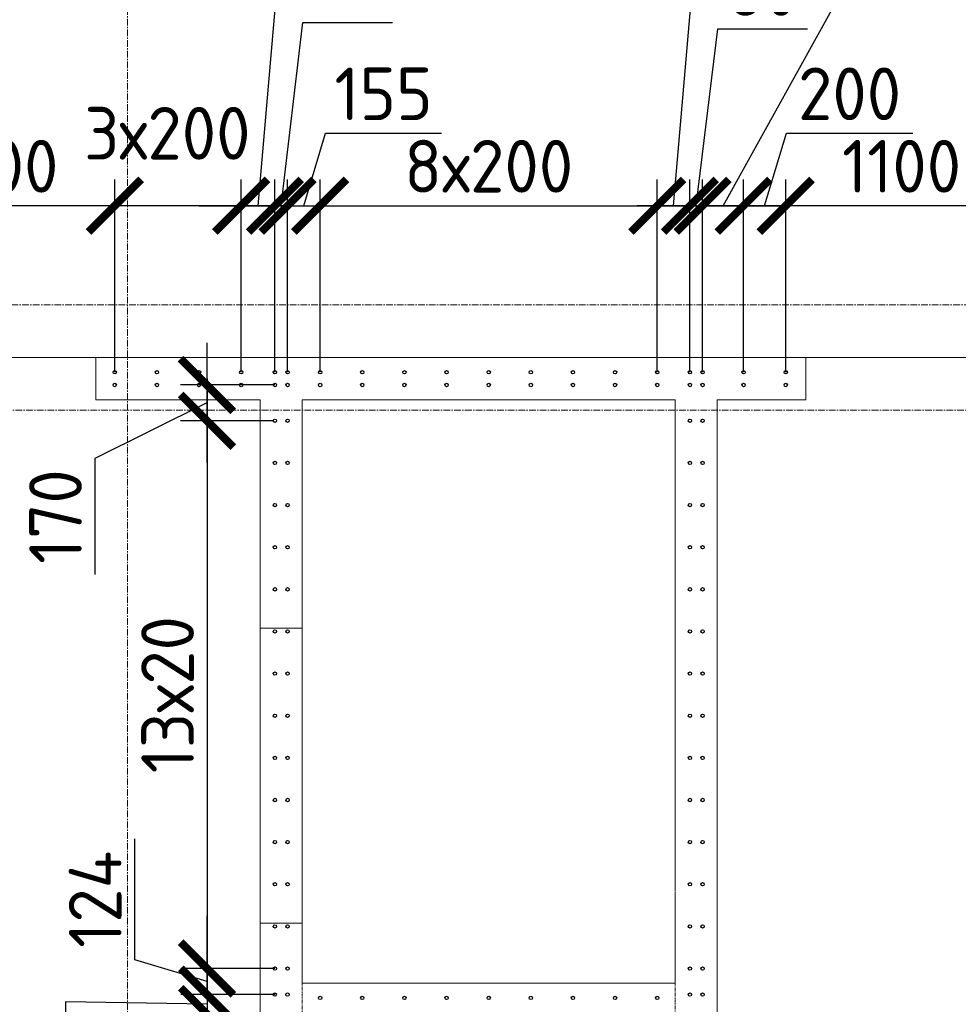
# Model space of a CAD drawing. Header units: millimetres. Extents: x 376598 to 1249954, y -318491 to -22134.
# Tile 415 of 444: x 1216884 to 1221339, y -219907 to -215233. Entities that reach past the tile are written whole.
import ezdxf

# ---------------------------------------------------------------- set-up
doc = ezdxf.new("R2010")
doc.units = ezdxf.units.MM
for name, pattern in [('01 Штриховая _4 мм_', [6, 3.5, -2.5]), ('______5', [1100, 800, -100, 100, -100]), ('HIDDEN2', [4.7625, 3.175, -1.5875]), ('осевая', [50.8, 31.75, -6.35, 6.35, -6.35])]:
    doc.linetypes.add(name, pattern=pattern)
for name, color, linetype, lineweight in [('1 Стены', 3, 'Continuous', 30), ('Оси', 40, '______5', 18), ('РАЗМЕРЫ', 1, 'Continuous', 9), ('СТЕНЫ', 3, 'Continuous', 30)]:
    doc.layers.add(name, color=color, linetype=linetype, lineweight=lineweight)
doc.styles.add('GOST-2.304_Type-B', font='GOST_Common.ttf')
doc.dimstyles.new('СПДС', dxfattribs={"dimscale": 100, "dimtxt": 2.5, "dimasz": 2.5, "dimexe": 1.25, "dimexo": 0, "dimtad": 1, "dimdec": 0, "dimtxsty": 'GOST-2.304_Type-B', "dimblk": 'ARCHTICK', "dimcen": 2.5, "dimdle": 2, "dimadec": 0, "dimazin": 2, "dimtfac": 0.75, "dimtdec": 0, "dimtmove": 1, "dimatfit": 3, "dimfxl": 1, "dimtolj": 1, "dimarcsym": 1})

# ---------------------------------------------------------------- blocks, each defined once
blk = doc.blocks.new('оси 2.2-2.3')
at = {"layer": 'Оси', "color": 16, "linetype": 'осевая', "lineweight": 0, "transparency": 33554687}
for p, q in [((495854.9, -104267.9), (495854.9, -134893.5)), ((468076.3, -109995.4), (524372.9, -109995.4)), ((468653.8, -110495.4), (523696.4, -110495.4))]:
    blk.add_line(p, q, dxfattribs=at)
blk = doc.blocks.new('стены тп')
at = {"layer": '1 Стены', "color": 252, "linetype": 'HIDDEN2', "lineweight": 0, "true_color": 0x939598}
for p, q in [((883840.6, -191475.6), (883840.6, -191275.6)), ((887210.6, -191275.6), (883840.6, -191275.6)), ((887210.6, -191275.6), (887210.6, -191475.6)), ((883840.6, -191475.6), (884620.3, -191475.6)), ((884620.3, -191475.6), (884620.3, -198025.6)), ((884820.3, -191475.6), (886590.6, -191475.6)), ((884820.3, -194245.6), (884820.3, -191475.6)), ((886590.6, -191475.6), (886590.6, -194245.6)), ((886790.6, -191475.6), (887210.6, -191475.6)), ((886790.6, -197125.6), (886790.6, -191475.6)), ((886590.6, -194245.6), (884820.3, -194245.6))]:
    blk.add_line(p, q, dxfattribs=at)
blk = doc.blocks.new('_ArchTick')
at = {"color": 0, "linetype": 'ByBlock', "const_width": 0.15}
blk.add_lwpolyline([(-0.5, -0.5), (0.5, 0.5)], dxfattribs=at)
blk = doc.blocks.new('*D3282')
at = {"layer": 'DEFPOINTS', "color": 0, "lineweight": 0, "transparency": 16777216}
for p in [(1218095, -216116.3), (1217935, -216906.8, -360), (1218095, -216906.8, -360)]:
    blk.add_point(p, dxfattribs=at)
at = {"layer": 'РАЗМЕРЫ', "color": 0, "lineweight": -2, "transparency": 16777216}
for p, q in [((1218015, -216116.3), (1218118.1, -214931.9)), ((1218118.1, -214931.9), (1218668.1, -214931.9)), ((1217935, -216906.8), (1217935, -215991.3)), ((1218095, -216906.8), (1218095, -215991.3)), ((1217735, -216116.3), (1218295, -216116.3))]:
    blk.add_line(p, q, dxfattribs=at)
at = {"layer": 'РАЗМЕРЫ', "color": 0, "lineweight": -2, "transparency": 16777216, "xscale": 250, "yscale": 250, "zscale": 250, "rotation": 180}
blk.add_blockref('_ArchTick', (1217935, -216116.3), dxfattribs=at)
at = {"layer": 'РАЗМЕРЫ', "color": 0, "lineweight": -2, "transparency": 16777216, "xscale": 250, "yscale": 250, "zscale": 250}
blk.add_blockref('_ArchTick', (1218095, -216116.3), dxfattribs=at)
at = {"layer": 'РАЗМЕРЫ', "color": 0, "lineweight": 0, "transparency": 16777216, "insert": (1218393.1, -214744.4), "char_height": 250, "attachment_point": 5, "style": 'GOST-2.304_Type-B'}
blk.add_mtext('\\A1;160', dxfattribs=at)
blk = doc.blocks.new('*D3283')
at = {"layer": 'DEFPOINTS', "color": 0, "lineweight": 0, "transparency": 16777216}
for p in [(1218155.3, -216116.3), (1218095, -216906.8, -360), (1218155.3, -216906.8, -360)]:
    blk.add_point(p, dxfattribs=at)
at = {"layer": 'РАЗМЕРЫ', "color": 0, "lineweight": -2, "transparency": 16777216}
for p, q in [((1218125.2, -216116.3), (1218228.3, -215246.9)), ((1218228.3, -215246.9), (1218653.3, -215246.9)), ((1218095, -216906.8), (1218095, -215991.3)), ((1218155.3, -216906.8), (1218155.3, -215991.3)), ((1218095, -216116.3), (1217845, -216116.3)), ((1218095, -216116.3), (1218155.3, -216116.3)), ((1218095, -216116.3), (1218155.3, -216116.3)), ((1218155.3, -216116.3), (1218405.3, -216116.3))]:
    blk.add_line(p, q, dxfattribs=at)
at = {"layer": 'РАЗМЕРЫ', "color": 0, "lineweight": -2, "transparency": 16777216, "xscale": 250, "yscale": 250, "zscale": 250}
blk.add_blockref('_ArchTick', (1218095, -216116.3), dxfattribs=at)
at = {"layer": 'РАЗМЕРЫ', "color": 0, "lineweight": -2, "transparency": 16777216, "xscale": 250, "yscale": 250, "zscale": 250, "rotation": 180}
blk.add_blockref('_ArchTick', (1218155.3, -216116.3), dxfattribs=at)
at = {"layer": 'РАЗМЕРЫ', "color": 0, "lineweight": 0, "transparency": 16777216, "insert": (1218440.8, -215059.4), "char_height": 250, "attachment_point": 5, "style": 'GOST-2.304_Type-B'}
blk.add_mtext('\\A1;60', dxfattribs=at)
blk = doc.blocks.new('*D3293')
at = {"layer": 'DEFPOINTS', "color": 0, "lineweight": 0, "transparency": 16777216}
for p in [(1218310, -216116.3), (1218155.3, -216906.8, -360), (1218310, -216906.8, -360)]:
    blk.add_point(p, dxfattribs=at)
at = {"layer": 'РАЗМЕРЫ', "color": 0, "lineweight": -2, "transparency": 16777216}
for p, q in [((1218232.7, -216116.3), (1218335.8, -215772.5)), ((1218335.8, -215772.5), (1218885.8, -215772.5)), ((1218155.3, -216906.8), (1218155.3, -215991.3)), ((1218310, -216906.8), (1218310, -215991.3)), ((1217955.3, -216116.3), (1218510, -216116.3))]:
    blk.add_line(p, q, dxfattribs=at)
at = {"layer": 'РАЗМЕРЫ', "color": 0, "lineweight": -2, "transparency": 16777216, "xscale": 250, "yscale": 250, "zscale": 250, "rotation": 180}
blk.add_blockref('_ArchTick', (1218155.3, -216116.3), dxfattribs=at)
at = {"layer": 'РАЗМЕРЫ', "color": 0, "lineweight": -2, "transparency": 16777216, "xscale": 250, "yscale": 250, "zscale": 250}
blk.add_blockref('_ArchTick', (1218310, -216116.3), dxfattribs=at)
at = {"layer": 'РАЗМЕРЫ', "color": 0, "lineweight": 0, "transparency": 16777216, "insert": (1218610.8, -215585), "char_height": 250, "attachment_point": 5, "style": 'GOST-2.304_Type-B'}
blk.add_mtext('\\A1;155', dxfattribs=at)
blk = doc.blocks.new('*D3294')
at = {"layer": 'DEFPOINTS', "color": 0, "lineweight": 0, "transparency": 16777216}
for p in [(1219910, -216116.3), (1218310, -216906.8, -360), (1219910, -216906.8, -360)]:
    blk.add_point(p, dxfattribs=at)
at = {"layer": 'РАЗМЕРЫ', "color": 0, "lineweight": -2, "transparency": 16777216}
for p, q in [((1218310, -216906.8), (1218310, -215991.3)), ((1219910, -216906.8), (1219910, -215991.3)), ((1218110, -216116.3), (1220110, -216116.3))]:
    blk.add_line(p, q, dxfattribs=at)
at = {"layer": 'РАЗМЕРЫ', "color": 0, "lineweight": -2, "transparency": 16777216, "xscale": 250, "yscale": 250, "zscale": 250, "rotation": 180}
blk.add_blockref('_ArchTick', (1218310, -216116.3), dxfattribs=at)
at = {"layer": 'РАЗМЕРЫ', "color": 0, "lineweight": -2, "transparency": 16777216, "xscale": 250, "yscale": 250, "zscale": 250}
blk.add_blockref('_ArchTick', (1219910, -216116.3), dxfattribs=at)
at = {"layer": 'РАЗМЕРЫ', "color": 0, "lineweight": 0, "transparency": 16777216, "insert": (1219110, -215928.8), "char_height": 250, "attachment_point": 5, "style": 'GOST-2.304_Type-B'}
blk.add_mtext('\\A1;8х200', dxfattribs=at)
blk = doc.blocks.new('*D3295')
at = {"layer": 'DEFPOINTS', "color": 0, "lineweight": 0, "transparency": 16777216}
for p in [(1220065, -216116.3), (1219910, -216906.8, -360), (1220065, -216906.8, -360)]:
    blk.add_point(p, dxfattribs=at)
at = {"layer": 'РАЗМЕРЫ', "color": 0, "lineweight": -2, "transparency": 16777216}
for p, q in [((1219987.5, -216116.3), (1220090.6, -214927.8)), ((1220090.6, -214927.8), (1220640.6, -214927.8)), ((1219910, -216906.8), (1219910, -215991.3)), ((1220065, -216906.8), (1220065, -215991.3)), ((1219710, -216116.3), (1220265, -216116.3))]:
    blk.add_line(p, q, dxfattribs=at)
at = {"layer": 'РАЗМЕРЫ', "color": 0, "lineweight": -2, "transparency": 16777216, "xscale": 250, "yscale": 250, "zscale": 250, "rotation": 180}
blk.add_blockref('_ArchTick', (1219910, -216116.3), dxfattribs=at)
at = {"layer": 'РАЗМЕРЫ', "color": 0, "lineweight": -2, "transparency": 16777216, "xscale": 250, "yscale": 250, "zscale": 250}
blk.add_blockref('_ArchTick', (1220065, -216116.3), dxfattribs=at)
at = {"layer": 'РАЗМЕРЫ', "color": 0, "lineweight": 0, "transparency": 16777216, "insert": (1220365.6, -214740.3), "char_height": 250, "attachment_point": 5, "style": 'GOST-2.304_Type-B'}
blk.add_mtext('\\A1;155', dxfattribs=at)
blk = doc.blocks.new('*D3296')
at = {"layer": 'DEFPOINTS', "color": 0, "lineweight": 0, "transparency": 16777216}
for p in [(1220125.3, -216116.3), (1220065, -216906.8, -360), (1220125.3, -216906.8, -360)]:
    blk.add_point(p, dxfattribs=at)
at = {"layer": 'РАЗМЕРЫ', "color": 0, "lineweight": -2, "transparency": 16777216}
for p, q in [((1220095.2, -216116.3), (1220198.3, -215276.9)), ((1220198.3, -215276.9), (1220623.3, -215276.9)), ((1220065, -216906.8), (1220065, -215991.3)), ((1220125.3, -216906.8), (1220125.3, -215991.3)), ((1220065, -216116.3), (1219815, -216116.3)), ((1220065, -216116.3), (1220125.3, -216116.3)), ((1220065, -216116.3), (1220125.3, -216116.3)), ((1220125.3, -216116.3), (1220375.3, -216116.3))]:
    blk.add_line(p, q, dxfattribs=at)
at = {"layer": 'РАЗМЕРЫ', "color": 0, "lineweight": -2, "transparency": 16777216, "xscale": 250, "yscale": 250, "zscale": 250}
blk.add_blockref('_ArchTick', (1220065, -216116.3), dxfattribs=at)
at = {"layer": 'РАЗМЕРЫ', "color": 0, "lineweight": -2, "transparency": 16777216, "xscale": 250, "yscale": 250, "zscale": 250, "rotation": 180}
blk.add_blockref('_ArchTick', (1220125.3, -216116.3), dxfattribs=at)
at = {"layer": 'РАЗМЕРЫ', "color": 0, "lineweight": 0, "transparency": 16777216, "insert": (1220410.8, -215089.4), "char_height": 250, "attachment_point": 5, "style": 'GOST-2.304_Type-B'}
blk.add_mtext('\\A1;60', dxfattribs=at)
blk = doc.blocks.new('*D3297')
at = {"layer": 'DEFPOINTS', "color": 0, "lineweight": 0, "transparency": 16777216}
for p in [(1220320, -216116.3), (1220125.3, -216906.8, -360), (1220320, -216906.8, -360)]:
    blk.add_point(p, dxfattribs=at)
at = {"layer": 'РАЗМЕРЫ', "color": 0, "lineweight": -2, "transparency": 16777216}
for p, q in [((1220222.7, -216116.3), (1220754.5, -215157.3)), ((1220754.5, -215157.3), (1221304.5, -215157.3)), ((1220125.3, -216906.8), (1220125.3, -215991.3)), ((1220320, -216906.8), (1220320, -215991.3)), ((1219925.3, -216116.3), (1220520, -216116.3))]:
    blk.add_line(p, q, dxfattribs=at)
at = {"layer": 'РАЗМЕРЫ', "color": 0, "lineweight": -2, "transparency": 16777216, "xscale": 250, "yscale": 250, "zscale": 250, "rotation": 180}
blk.add_blockref('_ArchTick', (1220125.3, -216116.3), dxfattribs=at)
at = {"layer": 'РАЗМЕРЫ', "color": 0, "lineweight": -2, "transparency": 16777216, "xscale": 250, "yscale": 250, "zscale": 250}
blk.add_blockref('_ArchTick', (1220320, -216116.3), dxfattribs=at)
at = {"layer": 'РАЗМЕРЫ', "color": 0, "lineweight": 0, "transparency": 16777216, "insert": (1221029.5, -214969.8), "char_height": 250, "attachment_point": 5, "style": 'GOST-2.304_Type-B'}
blk.add_mtext('\\A1;195', dxfattribs=at)
blk = doc.blocks.new('*D3304')
at = {"layer": 'DEFPOINTS', "color": 0, "lineweight": 0, "transparency": 16777216}
for p in [(1218095, -216967.2, -360), (1217772.3, -217137.2), (1218087, -217137.2, -360)]:
    blk.add_point(p, dxfattribs=at)
at = {"layer": 'РАЗМЕРЫ', "color": 0, "lineweight": -2, "transparency": 16777216}
for p, q in [((1217772.3, -216767.2), (1217772.3, -217337.2)), ((1218095, -216967.2), (1217647.3, -216967.2)), ((1217772.3, -217052.2), (1217241.1, -217316.9)), ((1218087, -217137.2), (1217647.3, -217137.2)), ((1217241.1, -217316.9), (1217241.1, -217866.9))]:
    blk.add_line(p, q, dxfattribs=at)
at = {"layer": 'РАЗМЕРЫ', "color": 0, "lineweight": -2, "transparency": 16777216, "xscale": 250, "yscale": 250, "zscale": 250}
for p, rotation in [((1217772.3, -216967.2), 90), ((1217772.3, -217137.2), 270)]:
    blk.add_blockref('_ArchTick', p, dxfattribs=dict(at, rotation=rotation))
at = {"layer": 'РАЗМЕРЫ', "color": 0, "lineweight": 0, "transparency": 16777216, "insert": (1217053.6, -217591.9), "char_height": 250, "attachment_point": 5, "rotation": 90, "style": 'GOST-2.304_Type-B'}
blk.add_mtext('\\A1;170', dxfattribs=at)
blk = doc.blocks.new('*D3305')
at = {"layer": 'DEFPOINTS', "color": 0, "lineweight": 0, "transparency": 16777216}
for p in [(1218087, -217137.2, -360), (1217773.3, -219737.2), (1218095, -219737.2, -360)]:
    blk.add_point(p, dxfattribs=at)
at = {"layer": 'РАЗМЕРЫ', "color": 0, "lineweight": -2, "transparency": 16777216}
for p, q in [((1217773.3, -216937.2), (1217773.3, -219937.2)), ((1218087, -217137.2), (1217648.3, -217137.2)), ((1218095, -219737.2), (1217648.3, -219737.2))]:
    blk.add_line(p, q, dxfattribs=at)
at = {"layer": 'РАЗМЕРЫ', "color": 0, "lineweight": -2, "transparency": 16777216, "xscale": 250, "yscale": 250, "zscale": 250}
for p, rotation in [((1217773.3, -217137.2), 90), ((1217773.3, -219737.2), 270)]:
    blk.add_blockref('_ArchTick', p, dxfattribs=dict(at, rotation=rotation))
at = {"layer": 'РАЗМЕРЫ', "color": 0, "lineweight": 0, "transparency": 16777216, "insert": (1217585.8, -218437.2), "char_height": 250, "attachment_point": 5, "rotation": 90, "style": 'GOST-2.304_Type-B'}
blk.add_mtext('\\A1;13х20', dxfattribs=at)
blk = doc.blocks.new('*D3306')
at = {"layer": 'DEFPOINTS', "color": 0, "lineweight": 0, "transparency": 16777216}
for p in [(1218095, -219737.2, -360), (1217773.3, -219860.8), (1218094.6, -219860.8, -360)]:
    blk.add_point(p, dxfattribs=at)
at = {"layer": 'РАЗМЕРЫ', "color": 0, "lineweight": -2, "transparency": 16777216}
for p, q in [((1217429.6, -219695.9), (1217429.6, -219120.9)), ((1217773.3, -219737.2), (1217773.3, -219487.2)), ((1217773.3, -219799), (1217429.6, -219695.9)), ((1218095, -219737.2), (1217648.3, -219737.2)), ((1217773.3, -219737.2), (1217773.3, -219860.8)), ((1217773.3, -219737.2), (1217773.3, -219860.8)), ((1218094.6, -219860.8), (1217648.3, -219860.8)), ((1217773.3, -219860.8), (1217773.3, -220110.8))]:
    blk.add_line(p, q, dxfattribs=at)
at = {"layer": 'РАЗМЕРЫ', "color": 0, "lineweight": -2, "transparency": 16777216, "xscale": 250, "yscale": 250, "zscale": 250}
for p, rotation in [((1217773.3, -219737.2), 270), ((1217773.3, -219860.8), 90)]:
    blk.add_blockref('_ArchTick', p, dxfattribs=dict(at, rotation=rotation))
at = {"layer": 'РАЗМЕРЫ', "color": 0, "lineweight": 0, "transparency": 16777216, "insert": (1217242.1, -219408.4), "char_height": 250, "attachment_point": 5, "rotation": 90, "style": 'GOST-2.304_Type-B'}
blk.add_mtext('\\A1;124', dxfattribs=at)
blk = doc.blocks.new('*D3307')
at = {"layer": 'DEFPOINTS', "color": 0, "lineweight": 0, "transparency": 16777216}
for p in [(1218094.6, -219860.8, -360), (1217773.3, -219953.2), (1218094.6, -219953.2, -360)]:
    blk.add_point(p, dxfattribs=at)
at = {"layer": 'РАЗМЕРЫ', "color": 0, "lineweight": -2, "transparency": 16777216}
for p, q in [((1217773.3, -219860.8), (1217773.3, -219610.8)), ((1217773.3, -219907), (1217101.3, -219896)), ((1217101.3, -219896), (1217101.3, -220321)), ((1218094.6, -219860.8), (1217648.3, -219860.8)), ((1217773.3, -219860.8), (1217773.3, -219953.2)), ((1217773.3, -219860.8), (1217773.3, -219953.2)), ((1218094.6, -219953.2), (1217648.3, -219953.2)), ((1217773.3, -219953.2), (1217773.3, -220203.2))]:
    blk.add_line(p, q, dxfattribs=at)
at = {"layer": 'РАЗМЕРЫ', "color": 0, "lineweight": -2, "transparency": 16777216, "xscale": 250, "yscale": 250, "zscale": 250}
for p, rotation in [((1217773.3, -219860.8), 270), ((1217773.3, -219953.2), 90)]:
    blk.add_blockref('_ArchTick', p, dxfattribs=dict(at, rotation=rotation))
at = {"layer": 'РАЗМЕРЫ', "color": 0, "lineweight": 0, "transparency": 16777216, "insert": (1216913.8, -220108.5), "char_height": 250, "attachment_point": 5, "rotation": 90, "style": 'GOST-2.304_Type-B'}
blk.add_mtext('\\A1;92', dxfattribs=at)
blk = doc.blocks.new('*D3308')
at = {"layer": 'DEFPOINTS', "color": 0, "lineweight": 0, "transparency": 16777216}
for p in [(1218094.6, -219953.2, -360), (1217773.3, -220137.2), (1218095, -220137.2, -360)]:
    blk.add_point(p, dxfattribs=at)
at = {"layer": 'РАЗМЕРЫ', "color": 0, "lineweight": -2, "transparency": 16777216}
for p, q in [((1217773.3, -219753.2), (1217773.3, -220337.2)), ((1218094.6, -219953.2), (1217648.3, -219953.2)), ((1217773.3, -220045.2), (1217192.6, -220238.2)), ((1218095, -220137.2), (1217648.3, -220137.2)), ((1217192.6, -220238.2), (1217192.6, -220813.2))]:
    blk.add_line(p, q, dxfattribs=at)
at = {"layer": 'РАЗМЕРЫ', "color": 0, "lineweight": -2, "transparency": 16777216, "xscale": 250, "yscale": 250, "zscale": 250}
for p, rotation in [((1217773.3, -219953.2), 90), ((1217773.3, -220137.2), 270)]:
    blk.add_blockref('_ArchTick', p, dxfattribs=dict(at, rotation=rotation))
at = {"layer": 'РАЗМЕРЫ', "color": 0, "lineweight": 0, "transparency": 16777216, "insert": (1217005.1, -220525.7), "char_height": 250, "attachment_point": 5, "rotation": 90, "style": 'GOST-2.304_Type-B'}
blk.add_mtext('\\A1;184', dxfattribs=at)
blk = doc.blocks.new('*D3337')
at = {"layer": 'DEFPOINTS', "color": 0, "lineweight": 0, "transparency": 16777216}
for p in [(1220520, -216116.3), (1220520, -216906.8, -200), (1221620, -216906.8, -200)]:
    blk.add_point(p, dxfattribs=at)
at = {"layer": 'РАЗМЕРЫ', "color": 0, "lineweight": -2, "transparency": 16777216}
for p, q in [((1220520, -216906.8), (1220520, -215991.3)), ((1221620, -216906.8), (1221620, -215991.3)), ((1221820, -216116.3), (1220320, -216116.3))]:
    blk.add_line(p, q, dxfattribs=at)
at = {"layer": 'РАЗМЕРЫ', "color": 0, "lineweight": -2, "transparency": 16777216, "xscale": 250, "yscale": 250, "zscale": 250, "rotation": 180}
blk.add_blockref('_ArchTick', (1220520, -216116.3), dxfattribs=at)
at = {"layer": 'РАЗМЕРЫ', "color": 0, "lineweight": -2, "transparency": 16777216, "xscale": 250, "yscale": 250, "zscale": 250}
blk.add_blockref('_ArchTick', (1221620, -216116.3), dxfattribs=at)
at = {"layer": 'РАЗМЕРЫ', "color": 0, "lineweight": 0, "transparency": 16777216, "insert": (1221070, -215928.8), "char_height": 250, "attachment_point": 5, "style": 'GOST-2.304_Type-B'}
blk.add_mtext('\\A1;1100', dxfattribs=at)
blk = doc.blocks.new('*D3338')
at = {"layer": 'DEFPOINTS', "color": 0, "lineweight": 0, "transparency": 16777216}
for p in [(1220320, -216116.3), (1220320, -216852, 160), (1220520, -216906.8, -200)]:
    blk.add_point(p, dxfattribs=at)
at = {"layer": 'РАЗМЕРЫ', "color": 0, "lineweight": -2, "transparency": 16777216}
for p, q in [((1220420, -216116.3), (1220523.1, -215772.5)), ((1220523.1, -215772.5), (1221123.1, -215772.5)), ((1220320, -216852), (1220320, -215991.3)), ((1220520, -216906.8), (1220520, -215991.3)), ((1220720, -216116.3), (1220120, -216116.3))]:
    blk.add_line(p, q, dxfattribs=at)
at = {"layer": 'РАЗМЕРЫ', "color": 0, "lineweight": -2, "transparency": 16777216, "xscale": 250, "yscale": 250, "zscale": 250, "rotation": 180}
blk.add_blockref('_ArchTick', (1220320, -216116.3), dxfattribs=at)
at = {"layer": 'РАЗМЕРЫ', "color": 0, "lineweight": -2, "transparency": 16777216, "xscale": 250, "yscale": 250, "zscale": 250}
blk.add_blockref('_ArchTick', (1220520, -216116.3), dxfattribs=at)
at = {"layer": 'РАЗМЕРЫ', "color": 0, "lineweight": 0, "transparency": 16777216, "insert": (1220823.1, -215585), "char_height": 250, "attachment_point": 5, "style": 'GOST-2.304_Type-B'}
blk.add_mtext('\\A1;200', dxfattribs=at)
blk = doc.blocks.new('*D3339')
at = {"layer": 'DEFPOINTS', "color": 0, "lineweight": 0, "transparency": 16777216}
for p in [(1217335, -216116.3), (1217335, -216906.8, -200), (1217935, -216906.8, -200)]:
    blk.add_point(p, dxfattribs=at)
at = {"layer": 'РАЗМЕРЫ', "color": 0, "lineweight": -2, "transparency": 16777216}
for p, q in [((1217335, -216906.8), (1217335, -215991.3)), ((1217935, -216906.8), (1217935, -215991.3)), ((1218135, -216116.3), (1217135, -216116.3))]:
    blk.add_line(p, q, dxfattribs=at)
at = {"layer": 'РАЗМЕРЫ', "color": 0, "lineweight": -2, "transparency": 16777216, "xscale": 250, "yscale": 250, "zscale": 250, "rotation": 180}
blk.add_blockref('_ArchTick', (1217335, -216116.3), dxfattribs=at)
at = {"layer": 'РАЗМЕРЫ', "color": 0, "lineweight": -2, "transparency": 16777216, "xscale": 250, "yscale": 250, "zscale": 250}
blk.add_blockref('_ArchTick', (1217935, -216116.3), dxfattribs=at)
at = {"layer": 'РАЗМЕРЫ', "color": 0, "lineweight": 0, "transparency": 16777216, "insert": (1217584.5, -215772.4), "char_height": 250, "attachment_point": 5, "style": 'GOST-2.304_Type-B'}
blk.add_mtext('\\A1;3х200', dxfattribs=at)
blk = doc.blocks.new('*D3340')
at = {"layer": 'DEFPOINTS', "color": 0, "lineweight": 0, "transparency": 16777216}
for p in [(1216235, -216116.3), (1216235, -216906.8, -200), (1217335, -216906.8, -200)]:
    blk.add_point(p, dxfattribs=at)
at = {"layer": 'РАЗМЕРЫ', "color": 0, "lineweight": -2, "transparency": 16777216}
for p, q in [((1216235, -216906.8), (1216235, -215991.3)), ((1217335, -216906.8), (1217335, -215991.3)), ((1217535, -216116.3), (1216035, -216116.3))]:
    blk.add_line(p, q, dxfattribs=at)
at = {"layer": 'РАЗМЕРЫ', "color": 0, "lineweight": -2, "transparency": 16777216, "xscale": 250, "yscale": 250, "zscale": 250, "rotation": 180}
blk.add_blockref('_ArchTick', (1216235, -216116.3), dxfattribs=at)
at = {"layer": 'РАЗМЕРЫ', "color": 0, "lineweight": -2, "transparency": 16777216, "xscale": 250, "yscale": 250, "zscale": 250}
blk.add_blockref('_ArchTick', (1217335, -216116.3), dxfattribs=at)
at = {"layer": 'РАЗМЕРЫ', "color": 0, "lineweight": 0, "transparency": 16777216, "insert": (1216785, -215928.8), "char_height": 250, "attachment_point": 5, "style": 'GOST-2.304_Type-B'}
blk.add_mtext('\\A1;1100', dxfattribs=at)
blk = doc.blocks.new('стены  тп')
at = {"layer": 'СТЕНЫ', "color": 251, "linetype": '01 Штриховая _4 мм_', "lineweight": 0, "true_color": 0x636466}
for p, q in [((563962.3, -320575.7, 3100), (563962.3, -320375.7, 3100)), ((567332.3, -320375.7, 3100), (563962.3, -320375.7, 3100)), ((567332.3, -320375.7, 3100), (567332.3, -320575.7, 3100)), ((563962.3, -320575.7, 3100), (564742, -320575.7, 3100)), ((564742, -320575.7, 3100), (564742, -327125.7, 3100)), ((564942, -320575.7, 3100), (566712.3, -320575.7, 3100)), ((564942, -323345.7, 3100), (564942, -320575.7, 3100)), ((566712.3, -320575.7, 3100), (566712.3, -323345.7, 3100)), ((566912.3, -320575.7, 3100), (567332.3, -320575.7, 3100)), ((566912.3, -326225.7, 3100), (566912.3, -320575.7, 3100)), ((566712.3, -323345.7, 3100), (564942, -323345.7, 3100))]:
    blk.add_line(p, q, dxfattribs=at)
at = {"layer": 'СТЕНЫ', "color": 251, "linetype": '01 Штриховая _4 мм_', "lineweight": 0, "true_color": 0x636466, "elevation": 3100}
blk.add_lwpolyline([(566712.3, -323345.7), (564942.1, -323345.7), (564942.1, -323545.7), (566712.3, -323545.7)], close=True, dxfattribs=at)

msp = doc.modelspace()

# ---------------------------------------------------------------- linework, layer by layer
at = {"layer": '1 Стены', "color": 252, "lineweight": 0, "true_color": 0x939598}
for p, q in [((1215645, -216837.2, -200), (1222995, -216837.2, -200)), ((1218025, -223787.2, -200), (1218025, -217087.2, -200))]:
    msp.add_line(p, q, dxfattribs=at)
at = {"layer": '1 Стены', "color": 4, "lineweight": 0}
msp.add_line((1218225, -219807.2), (1219995, -219807.2, -200), dxfattribs=at)
at = {"layer": '1 Стены', "color": 4, "lineweight": 0, "elevation": 160}
msp.add_lwpolyline([(1218224.6, -218122.2), (1218024.6, -218122.2), (1218024.6, -219522.2), (1218224.6, -219522.2)], close=True, dxfattribs=at)
at = {"layer": 'РАЗМЕРЫ', "color": 4, "linetype": 'Continuous', "lineweight": 30}
for centre in [(1217335, -216906.8, -200), (1217535, -216906.8, -200), (1217735, -216906.8, -200), (1217935, -216906.8, -200), (1218095, -216906.8, -200), (1218155.3, -216906.8, -200), (1218310, -216906.8, -200), (1218510, -216906.8, -200), (1218710, -216906.8, -200), (1218910, -216906.8, -200), (1219110, -216906.8, -200), (1219310, -216906.8, -200), (1219510, -216906.8, -200), (1219710, -216906.8, -200), (1219910, -216906.8, -200), (1220065, -216906.8, -200), (1220125.3, -216906.8, -200), (1220320, -216906.8, -200), (1220520, -216906.8, -200), (1217335, -216967.2, -200), (1217535, -216967.2, -200), (1217735, -216967.2, -200), (1217935, -216967.2, -200), (1218095, -216967.2, -200), (1218155.3, -216967.2, -200), (1218310, -216967.2, -200), (1218510, -216967.2, -200), (1218710, -216967.2, -200), (1218910, -216967.2, -200), (1219110, -216967.2, -200), (1219310, -216967.2, -200), (1219510, -216967.2, -200), (1219710, -216967.2, -200), (1219910, -216967.2, -200), (1220065, -216967.2, -200), (1220125.3, -216967.2, -200), (1220320, -216967.2, -200), (1220520, -216967.2, -200), (1218095, -217137.2, -200), (1218155.3, -217137.2, -200), (1220065, -217137.2, -200), (1220125.3, -217137.2, -200), (1218095, -217337.2, -200), (1218155.3, -217337.2, -200), (1220065, -217337.2, -200), (1220125.3, -217337.2, -200), (1218095, -217537.2, -200), (1218155.3, -217537.2, -200), (1220065, -217537.2, -200), (1220125.3, -217537.2, -200), (1218095, -217737.2, -200), (1218155.3, -217737.2, -200), (1220065, -217737.2, -200), (1220125.3, -217737.2, -200), (1218095, -217937.2, -200), (1218155.3, -217937.2, -200), (1220065, -217937.2, -200), (1220125.3, -217937.2, -200), (1218095, -218137.2, -200), (1218155.3, -218137.2, -200), (1220065, -218137.2, -200), (1220125.3, -218137.2, -200), (1218095, -218337.2, -200), (1218155.3, -218337.2, -200), (1220065, -218337.2, -200), (1220125.3, -218337.2, -200), (1218095, -218537.2, -200), (1218155.3, -218537.2, -200), (1220065, -218537.2, -200), (1220125.3, -218537.2, -200), (1218095, -218737.2, -200), (1218155.3, -218737.2, -200), (1220065, -218737.2, -200), (1220125.3, -218737.2, -200), (1218095, -218937.2, -200), (1218155.3, -218937.2, -200), (1220065, -218937.2, -200), (1220125.3, -218937.2, -200), (1218095, -219137.2, -200), (1218155.3, -219137.2, -200), (1220065, -219137.2, -200), (1220125.3, -219137.2, -200), (1218095, -219337.2, -200), (1218155.3, -219337.2, -200), (1220065, -219337.2, -200), (1220125.3, -219337.2, -200), (1218095, -219537.2, -200), (1218155.3, -219537.2, -200), (1220065, -219537.2, -200), (1220125.3, -219537.2, -200), (1218095, -219737.2, -200), (1218155.3, -219737.2, -200), (1220065, -219737.2, -200), (1220125.3, -219737.2, -200), (1218094.6, -219860.8, -200), (1218155, -219860.8, -200), (1220065, -219860.8, -200), (1220125.3, -219860.8, -200), (1218310, -219876.8, -200), (1218510, -219876.8, -200), (1218710, -219876.8, -200), (1218910, -219876.8, -200), (1219110, -219876.8, -200), (1219310, -219876.8, -200), (1219510, -219876.8, -200), (1219710, -219876.8, -200), (1219910, -219876.8, -200)]:
    msp.add_circle(centre, 8, dxfattribs=at)

# ---------------------------------------------------------------- block references
at = {"layer": 'РАЗМЕРЫ', "color": 1}
for name, p in [('оси 2.2-2.3', (721540.1, -106591.8)), ('стены тп', (333404.4, -25561.5))]:
    msp.add_blockref(name, p, dxfattribs=at)
at = {"layer": 'РАЗМЕРЫ'}
msp.add_blockref('стены  тп', (653282.7, 103538.6, -3100), dxfattribs=at)

# ---------------------------------------------------------------- dimensions: what is measured, and where the dimension line sits
at = {"layer": 'РАЗМЕРЫ', "lineweight": 0}
for base, p1, p2, picture, middle in [((1218095, -216116.3, 160), (1217935, -216906.8, -200), (1218095, -216906.8, -200), '*D3282', (1218180.6, -214931.9, 160)), ((1220065, -216116.3, 160), (1219910, -216906.8, -200), (1220065, -216906.8, -200), '*D3295', (1220153.1, -214927.8, 160)), ((1220320, -216116.3, 160), (1220125.3, -216906.8, -200), (1220320, -216906.8, -200), '*D3297', (1220817, -215157.3, 160)), ((1218155.3, -216116.3, 160), (1218095, -216906.8, -200), (1218155.3, -216906.8, -200), '*D3283', (1218290.8, -215246.9, 160)), ((1220125.3, -216116.3, 160), (1220065, -216906.8, -200), (1220125.3, -216906.8, -200), '*D3296', (1220260.8, -215276.9, 160))]:
    dim = msp.add_linear_dim(base=base, p1=p1, p2=p2, dimstyle='СПДС', dxfattribs=at)
    dim.commit()
    dim.dimension.update_dxf_attribs({"geometry": picture, "text_midpoint": middle, "dimtype": 160})
dim = msp.add_linear_dim(base=(1218310, -216116.3, 160), p1=(1218155.3, -216906.8, -200), p2=(1218310, -216906.8, -200), dimstyle='СПДС', dxfattribs=at)
dim.commit()
dim.dimension.update_dxf_attribs({"geometry": '*D3293', "text_midpoint": (1218398.3, -215585, 160)})
at = {"layer": 'РАЗМЕРЫ', "color": 1, "lineweight": 0}
for base, p1, p2, picture, middle in [((1220320, -216116.3), (1220520, -216906.8, -200), (1220320, -216852, 160), '*D3338', (1220585.6, -215585)), ((1216235, -216116.3), (1217335, -216906.8, -200), (1216235, -216906.8, -200), '*D3340', (1216785, -215928.8)), ((1220520, -216116.3), (1221620, -216906.8, -200), (1220520, -216906.8, -200), '*D3337', (1221070, -215928.8))]:
    dim = msp.add_linear_dim(base=base, p1=p1, p2=p2, dimstyle='СПДС', dxfattribs=at)
    dim.commit()
    dim.dimension.update_dxf_attribs({"geometry": picture, "text_midpoint": middle})
dim = msp.add_linear_dim(base=(1217335, -216116.3), p1=(1217935, -216906.8, -200), p2=(1217335, -216906.8, -200), text='3х200', dimstyle='СПДС', dxfattribs=at)
dim.commit()
dim.dimension.update_dxf_attribs({"geometry": '*D3339', "text_midpoint": (1217584.5, -215959.9), "dimtype": 160})
at = {"layer": 'РАЗМЕРЫ', "lineweight": 0}
dim = msp.add_linear_dim(base=(1219910, -216116.3, 160), p1=(1218310, -216906.8, -200), p2=(1219910, -216906.8, -200), text='8х200', dimstyle='СПДС', dxfattribs=at)
dim.commit()
dim.dimension.update_dxf_attribs({"geometry": '*D3294', "text_midpoint": (1219110, -215928.8, 160)})
at = {"layer": 'РАЗМЕРЫ', "color": 4, "lineweight": 0}
for base, p1, p2, picture, middle in [((1217772.3, -217137.2, 160), (1218095, -216967.2, -200), (1218087, -217137.2, -200), '*D3304', (1217241.1, -217379.4, 160)), ((1217773.3, -219953.2, 160), (1218094.6, -219860.8, -200), (1218094.6, -219953.2, -200), '*D3307', (1217101.3, -219958.5, 160)), ((1217773.3, -220137.2, 160), (1218094.6, -219953.2, -200), (1218095, -220137.2, -200), '*D3308', (1217192.6, -220300.7, 160))]:
    dim = msp.add_linear_dim(base=base, p1=p1, p2=p2, angle=90, dimstyle='СПДС', dxfattribs=at)
    dim.commit()
    dim.dimension.update_dxf_attribs({"geometry": picture, "text_midpoint": middle, "dimtype": 160})
dim = msp.add_linear_dim(base=(1217773.3, -219737.2, 160), p1=(1218087, -217137.2, -200), p2=(1218095, -219737.2, -200), angle=90, text='13х20', dimstyle='СПДС', dxfattribs=at)
dim.commit()
dim.dimension.update_dxf_attribs({"geometry": '*D3305', "text_midpoint": (1217585.8, -218437.2, 160)})
dim = msp.add_linear_dim(base=(1217773.3, -219860.8, 160), p1=(1218095, -219737.2, -200), p2=(1218094.6, -219860.8, -200), angle=90, dimstyle='СПДС', dxfattribs=at)
dim.commit()
dim.dimension.update_dxf_attribs({"geometry": '*D3306', "text_midpoint": (1217242.1, -219633.4, 160)})

doc.saveas('drawing.dxf')
